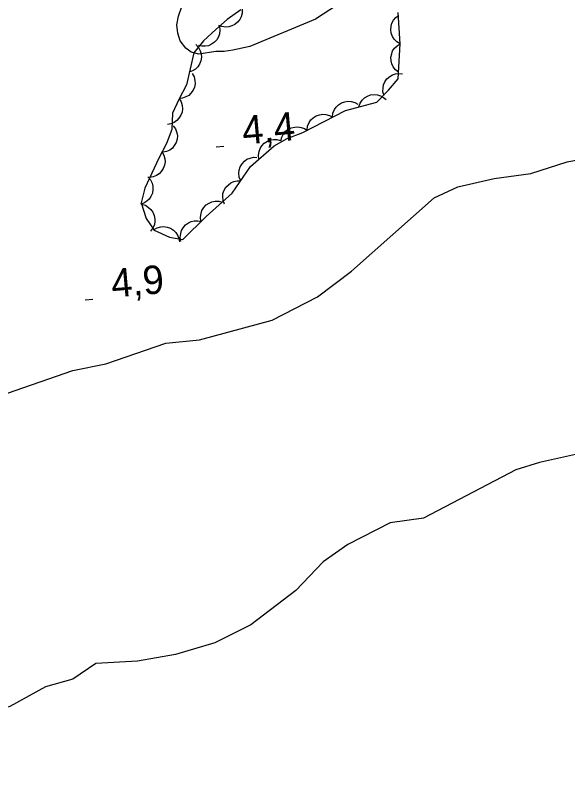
# Model space of a CAD drawing. Extents: x 336540 to 340074, y 5572036 to 5573747.
# Drawn here: x 337466.6 to 337524.8, y 5572687.6 to 5572769.5 of the extents above; entities that cross this region are included whole.
import ezdxf

# ---------------------------------------------------------------- set-up
doc = ezdxf.new("R2010")
doc.units = 0
for name, color, linetype in [('Niveau 1', 7, 'Continuous'), ('Niveau 2', 7, 'Continuous'), ('Niveau 3', 7, 'Continuous'), ('Niveau 44', 7, 'Continuous')]:
    doc.layers.add(name, color=color, linetype=linetype)

msp = doc.modelspace()

# ---------------------------------------------------------------- linework, layer by layer
at = {"layer": 'Niveau 1'}
msp.add_lwpolyline([(337500.58, 5572770.58), (337498.24, 5572769.06), (337491.32, 5572766.18), (337489.53, 5572765.8), (337488.63, 5572765.67), (337487.73, 5572765.65), (337485.93, 5572765.38), (337485.14, 5572765.59), (337484.57, 5572766.02), (337483.98, 5572766.8), (337483.74, 5572767.58), (337483.61, 5572768.48), (337483.81, 5572769.39), (337484.13, 5572770.29)], dxfattribs=at)
at = {"layer": 'Niveau 2'}
for points in [[(337464, 5572728.99), (337472.64, 5572731.99), (337476.15, 5572732.68), (337482.47, 5572734.87), (337486.02, 5572735.22), (337493.68, 5572737.32), (337498.47, 5572739.77), (337502.06, 5572742.49), (337510.77, 5572750.23), (337513.27, 5572751.38), (337517.11, 5572752.25), (337520.98, 5572752.78), (337524.81, 5572754), (337529.67, 5572754.94), (337539.3, 5572758.31), (337547.56, 5572762.3), (337560.84, 5572767.22), (337570.4, 5572772.48), (337578.02, 5572775.58), (337587.35, 5572778.58), (337594.63, 5572782.02)], [(337529.44, 5572723.36), (337527.9, 5572723.63), (337521.87, 5572722.29), (337519.38, 5572721.5), (337509.66, 5572716.42), (337506.14, 5572715.9), (337501.67, 5572713.64), (337499.07, 5572711.8), (337496.17, 5572708.77), (337491.44, 5572705.14), (337487.65, 5572703.25), (337483.48, 5572702.02), (337479.47, 5572701.31), (337475.07, 5572701.08), (337472.64, 5572699.43), (337469.78, 5572698.6), (337466, 5572696.54), (337464.01, 5572695.93), (337461.37, 5572694.61), (337453.84, 5572689.63), (337449.35, 5572684.82)]]:
    msp.add_lwpolyline(points, dxfattribs=at)
at = {"layer": 'Niveau 3'}
for p, q in [((337487.76, 5572755.61), (337488.57, 5572755.68)), ((337473.94, 5572739.46), (337474.75, 5572739.53))]:
    msp.add_line(p, q, dxfattribs=at)
at = {"layer": 'Niveau 44'}
for points in [[(337490.5, 5572770.14), (337490.51, 5572769.72), (337490.4, 5572769.33), (337490.27, 5572769.03), (337490.04, 5572768.76), (337489.76, 5572768.52), (337489.41, 5572768.35), (337489.1, 5572768.25), (337488.75, 5572768.23), (337488.38, 5572768.28), (337488.05, 5572768.41)], [(337490.36, 5572770.04), (337488.94, 5572769.04), (337487.73, 5572767.98), (337486.44, 5572766.78), (337485.43, 5572765.53), (337484.63, 5572762.14), (337483.82, 5572760.59), (337483.18, 5572759.16), (337483.11, 5572757.44), (337482.54, 5572755.94), (337481.72, 5572754.4), (337480.26, 5572751.25), (337479.85, 5572749.7), (337480.4, 5572748.04), (337481.25, 5572746.81), (337482.84, 5572746.07), (337484.25, 5572745.81), (337486.72, 5572748.25), (337489.45, 5572750.71), (337491.4, 5572753.52), (337493.89, 5572755.7), (337495.27, 5572756.48), (337496.9, 5572757.12), (337501.42, 5572759.44), (337504.73, 5572760.32), (337505.95, 5572761.56), (337506.98, 5572762.78), (337507.18, 5572766.48), (337506.98, 5572769.78)], [(337507.18, 5572766.46), (337506.82, 5572766.67), (337506.55, 5572766.97), (337506.36, 5572767.24), (337506.25, 5572767.58), (337506.19, 5572767.94), (337506.23, 5572768.32), (337506.3, 5572768.64), (337506.48, 5572768.95), (337506.71, 5572769.23), (337507, 5572769.45)], [(337488.11, 5572768.33), (337488.17, 5572767.92), (337488.12, 5572767.52), (337488.03, 5572767.2), (337487.84, 5572766.9), (337487.59, 5572766.63), (337487.27, 5572766.42), (337486.98, 5572766.27), (337486.63, 5572766.21), (337486.26, 5572766.21), (337485.91, 5572766.29)], [(337485.63, 5572766.39), (337485.92, 5572766.08), (337486.09, 5572765.72), (337486.2, 5572765.4), (337486.21, 5572765.05), (337486.15, 5572764.69), (337486, 5572764.33), (337485.84, 5572764.05), (337485.59, 5572763.81), (337485.28, 5572763.6), (337484.94, 5572763.47)], [(337507.02, 5572763.46), (337506.68, 5572763.71), (337506.45, 5572764.04), (337506.29, 5572764.34), (337506.22, 5572764.68), (337506.21, 5572765.05), (337506.29, 5572765.42), (337506.39, 5572765.73), (337506.6, 5572766.01), (337506.87, 5572766.27), (337507.18, 5572766.46)], [(337485.26, 5572763.35), (337485.46, 5572762.99), (337485.54, 5572762.59), (337485.56, 5572762.26), (337485.49, 5572761.91), (337485.34, 5572761.57), (337485.11, 5572761.27), (337484.89, 5572761.03), (337484.58, 5572760.86), (337484.23, 5572760.74), (337483.87, 5572760.69)], [(337505.49, 5572761.01), (337505.37, 5572761.41), (337505.38, 5572761.82), (337505.43, 5572762.14), (337505.58, 5572762.46), (337505.79, 5572762.76), (337506.09, 5572763.01), (337506.36, 5572763.2), (337506.69, 5572763.29), (337507.06, 5572763.34), (337507.42, 5572763.3)], [(337502.82, 5572759.81), (337502.95, 5572760.21), (337503.19, 5572760.53), (337503.42, 5572760.77), (337503.73, 5572760.95), (337504.07, 5572761.07), (337504.46, 5572761.11), (337504.78, 5572761.1), (337505.12, 5572760.99), (337505.44, 5572760.82), (337505.72, 5572760.58)], [(337483.87, 5572760.7), (337484.09, 5572760.34), (337484.19, 5572759.95), (337484.23, 5572759.62), (337484.18, 5572759.27), (337484.06, 5572758.93), (337483.84, 5572758.61), (337483.64, 5572758.36), (337483.34, 5572758.17), (337483, 5572758.02), (337482.64, 5572757.96)], [(337500.04, 5572758.73), (337500.09, 5572759.14), (337500.25, 5572759.52), (337500.42, 5572759.8), (337500.68, 5572760.03), (337501, 5572760.23), (337501.36, 5572760.35), (337501.68, 5572760.41), (337502.03, 5572760.37), (337502.39, 5572760.27), (337502.71, 5572760.1)], [(337497.37, 5572757.36), (337497.42, 5572757.77), (337497.58, 5572758.15), (337497.75, 5572758.43), (337498.02, 5572758.66), (337498.33, 5572758.86), (337498.69, 5572758.98), (337499.01, 5572759.04), (337499.36, 5572759), (337499.72, 5572758.9), (337500.04, 5572758.73)], [(337483.25, 5572757.82), (337483.49, 5572757.48), (337483.62, 5572757.09), (337483.68, 5572756.77), (337483.65, 5572756.42), (337483.54, 5572756.06), (337483.35, 5572755.73), (337483.16, 5572755.47), (337482.87, 5572755.26), (337482.54, 5572755.1), (337482.19, 5572755.02)], [(337494.6, 5572756.22), (337494.69, 5572756.62), (337494.89, 5572756.98), (337495.09, 5572757.24), (337495.37, 5572757.45), (337495.7, 5572757.61), (337496.08, 5572757.69), (337496.4, 5572757.72), (337496.75, 5572757.65), (337497.09, 5572757.52), (337497.39, 5572757.31)], [(337492.28, 5572754.29), (337492.23, 5572754.71), (337492.3, 5572755.11), (337492.4, 5572755.42), (337492.59, 5572755.71), (337492.85, 5572755.98), (337493.18, 5572756.18), (337493.47, 5572756.32), (337493.82, 5572756.37), (337494.19, 5572756.36), (337494.54, 5572756.27)], [(337482.04, 5572755.09), (337482.25, 5572754.73), (337482.35, 5572754.33), (337482.39, 5572754), (337482.33, 5572753.66), (337482.2, 5572753.31), (337481.99, 5572753), (337481.77, 5572752.75), (337481.47, 5572752.56), (337481.13, 5572752.42), (337480.78, 5572752.36)], [(337490.36, 5572752.02), (337490.21, 5572752.41), (337490.18, 5572752.81), (337490.2, 5572753.14), (337490.32, 5572753.47), (337490.5, 5572753.79), (337490.77, 5572754.07), (337491.02, 5572754.28), (337491.35, 5572754.41), (337491.71, 5572754.49), (337492.07, 5572754.48)], [(337480.57, 5572752.44), (337480.85, 5572752.12), (337481.02, 5572751.75), (337481.11, 5572751.43), (337481.11, 5572751.08), (337481.05, 5572750.72), (337480.89, 5572750.37), (337480.72, 5572750.09), (337480.46, 5572749.85), (337480.15, 5572749.66), (337479.81, 5572749.54)], [(337488.65, 5572749.55), (337488.5, 5572749.94), (337488.47, 5572750.35), (337488.49, 5572750.68), (337488.61, 5572751.01), (337488.79, 5572751.33), (337489.06, 5572751.6), (337489.31, 5572751.81), (337489.64, 5572751.94), (337490, 5572752.02), (337490.36, 5572752.02)], [(337486.17, 5572747.76), (337486.12, 5572748.17), (337486.18, 5572748.57), (337486.27, 5572748.89), (337486.47, 5572749.19), (337486.72, 5572749.46), (337487.04, 5572749.66), (337487.33, 5572749.81), (337487.68, 5572749.86), (337488.05, 5572749.85), (337488.4, 5572749.77)], [(337479.9, 5572749.54), (337480.31, 5572749.43), (337480.65, 5572749.21), (337480.9, 5572748.99), (337481.09, 5572748.7), (337481.24, 5572748.36), (337481.3, 5572747.98), (337481.31, 5572747.65), (337481.22, 5572747.31), (337481.07, 5572746.98), (337480.85, 5572746.69)], [(337481.18, 5572746.84), (337481.54, 5572747.06), (337481.94, 5572747.16), (337482.26, 5572747.19), (337482.61, 5572747.13), (337482.96, 5572747), (337483.27, 5572746.79), (337483.52, 5572746.57), (337483.7, 5572746.27), (337483.85, 5572745.93), (337483.9, 5572745.58)], [(337484.06, 5572745.63), (337483.99, 5572746.04), (337484.03, 5572746.44), (337484.11, 5572746.76), (337484.29, 5572747.06), (337484.53, 5572747.35), (337484.84, 5572747.57), (337485.13, 5572747.72), (337485.47, 5572747.79), (337485.84, 5572747.8), (337486.2, 5572747.73)]]:
    msp.add_lwpolyline(points, dxfattribs=at)

# ---------------------------------------------------------------- texts
at = {"layer": 'Niveau 3'}
for s, p in [('4,4    ', (337490.64, 5572755.83)), ('4,9    ', (337476.82, 5572739.68))]:
    msp.add_text(s, height=2.9999, rotation=5.04747, dxfattribs=at).set_placement(p)

doc.saveas('drawing.dxf')
